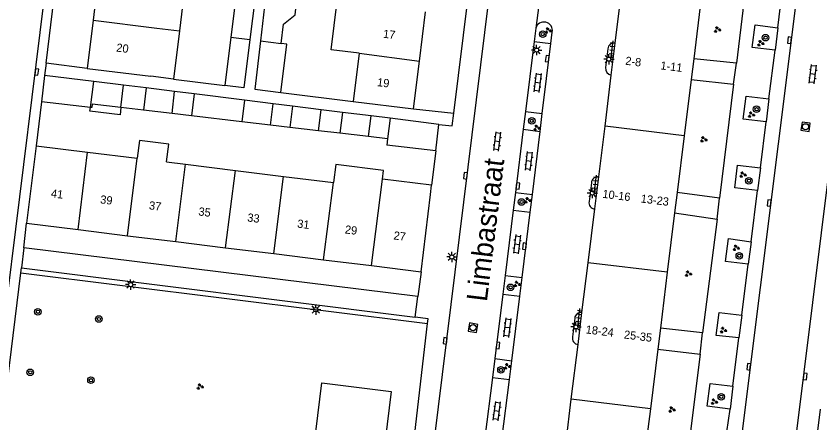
# Model space of a CAD drawing. Extents: x 131000 to 133014, y 396499 to 399001.
# Drawn here: x 132240.5 to 132338.3, y 396731.5 to 396781 of the extents above; entities that cross this region are included whole.
import ezdxf

# ---------------------------------------------------------------- set-up
doc = ezdxf.new("R2010")
doc.units = 0
for name, color, linetype in [('gg-afsc-erfafscheiding', 7, 'Continuous'), ('gg-afsc-muur', 7, 'Continuous'), ('gg-anno-huisnummerreeks BGT', 7, 'Continuous'), ('gg-anno-openbare ruimte label', 7, 'Continuous'), ('gg-bbg-bijgebouw', 7, 'Continuous'), ('gg-bbg-gedigitaliseerde bebouwing', 7, 'Continuous'), ('gg-bbg-gedigitaliseerde bijgebouw', 7, 'Continuous'), ('gg-bbg-hoofdgebouw', 7, 'Continuous'), ('gg-bbg-luifel en loopbrug', 7, 'Continuous'), ('gg-bbg-tussenscheiding', 7, 'Continuous'), ('gg-knt-verharding', 7, 'Continuous'), ('gg-knt-verharding nz', 7, 'Continuous'), ('gt-grn-groengrens', 7, 'Continuous'), ('gt-grn-weggrens', 7, 'Continuous'), ('gt-symb-boom', 7, 'Continuous'), ('gt-symb-groenvak', 7, 'Continuous'), ('gt-symb-klinker verharding', 7, 'Continuous'), ('gt-symb-kolk', 7, 'Continuous'), ('gt-symb-lichtmast', 7, 'Continuous'), ('gt-symb-rioolschacht', 7, 'Continuous'), ('gt-symb-tegel verharding', 7, 'Continuous')]:
    doc.layers.add(name, color=color, linetype=linetype)

# ---------------------------------------------------------------- blocks, each defined once
blk = doc.blocks.new('gt0-KOLK')
at = {"layer": 'gt-symb-kolk'}
blk.add_lwpolyline([(0, 0), (0.375, 0), (0.375, 0.4), (-0.375, 0.4), (-0.375, 0), (0, 0)], dxfattribs=at)
blk = doc.blocks.new('gt0-RS')
at = {"layer": 'gt-symb-rioolschacht'}
blk.add_lwpolyline([(-0.5, -0.5), (0.5, -0.5), (0.5, 0.5), (-0.5, 0.5)], close=True, dxfattribs=at)
blk.add_circle((0, 0), 0.375, dxfattribs=at)
blk = doc.blocks.new('gt0-KL1')
at = {"layer": 'gt-symb-klinker verharding'}
for p, q in [((-1.15, 0.3), (1.15, 0.3)), ((-1, -0.3), (-1, 0.3)), ((-0.5, 0.3), (-0.5, 0.45)), ((0, -0.3), (0, 0.3)), ((0.5, 0.3), (0.5, 0.45)), ((1, -0.3), (1, 0.3)), ((-1.15, -0.3), (1.15, -0.3)), ((-0.5, -0.45), (-0.5, -0.3)), ((0.5, -0.45), (0.5, -0.3))]:
    blk.add_line(p, q, dxfattribs=at)
blk = doc.blocks.new('gt0-GRVAK')
at = {"layer": 'gt-symb-groenvak'}
for p, q in [((-0.11, 0.189), (-0.228, 0.24)), ((-0.182, 0.153), (0.088, 0.153)), ((-0.091, 0.211), (-0.156, 0.322)), ((-0.047, 0.214), (-0.047, 0.393)), ((-0.004, 0.211), (0.061, 0.322)), ((0.015, 0.189), (0.133, 0.24)), ((0.262, -0.052), (0.197, 0.059)), ((0.305, -0.049), (0.305, 0.13)), ((0.349, -0.052), (0.414, 0.059)), ((-0.245, -0.228), (-0.363, -0.177)), ((-0.318, -0.264), (-0.047, -0.264)), ((-0.226, -0.206), (-0.291, -0.095)), ((-0.183, -0.203), (-0.183, -0.024)), ((-0.139, -0.206), (-0.074, -0.095)), ((-0.12, -0.228), (-0.002, -0.177)), ((0.243, -0.074), (0.125, -0.023)), ((0.17, -0.11), (0.441, -0.11)), ((0.368, -0.074), (0.486, -0.023))]:
    blk.add_line(p, q, dxfattribs=at)
blk = doc.blocks.new('gt0-BOOM')
at = {"layer": 'gt-symb-boom'}
for radius in [0.4, 0.2]:
    blk.add_circle((0, 0), radius, dxfattribs=at)
blk = doc.blocks.new('gt0-LMAST')
at = {"layer": 'gt-symb-lichtmast'}
for p, q in [((-0.182, 0.173), (-0.447, 0.438)), ((-0.005, 0.246), (-0.005, 0.621)), ((0.172, 0.173), (0.437, 0.438)), ((-0.255, -0.004), (-0.63, -0.004)), ((-0.182, -0.181), (-0.447, -0.446)), ((-0.005, -0.254), (-0.005, -0.629)), ((0.437, -0.446), (0.172, -0.181)), ((0.245, -0.004), (0.62, -0.004))]:
    blk.add_line(p, q, dxfattribs=at)
blk.add_circle((-0.005, -0.004), 0.25, dxfattribs=at)
blk = doc.blocks.new('gt0-TEG1')
at = {"layer": 'gt-symb-tegel verharding'}
for p, q in [((-1.125, 0), (1.125, 0)), ((-0.9, -0.25), (-0.9, 0.25)), ((-0.45, -0.25), (-0.45, 0.25)), ((0, -0.25), (0, 0.25)), ((0.45, -0.25), (0.45, 0.25)), ((0.9, -0.25), (0.9, 0.25))]:
    blk.add_line(p, q, dxfattribs=at)

msp = doc.modelspace()

# ---------------------------------------------------------------- linework, layer by layer
at = {"layer": 'gg-afsc-erfafscheiding'}
for p, q in [((132259.65, 396773.301), (132265.906, 396772.521)), ((132272.714, 396771.681), (132281.515, 396770.6))]:
    msp.add_line(p, q, dxfattribs=at)
at = {"layer": 'gg-afsc-muur'}
for p, q in [((132243.62, 396770.53), (132242.97, 396765.18)), ((132291.54, 396764.58), (132291.037, 396760.402)), ((132338.287, 396733.136), (132337.88, 396729.86))]:
    msp.add_line(p, q, dxfattribs=at)
at = {"layer": 'gg-bbg-bijgebouw'}
for p, q in [((132243.98, 396773.76), (132243.62, 396770.53)), ((132291.54, 396764.58), (132291.92, 396767.8))]:
    msp.add_line(p, q, dxfattribs=at)
at = {"layer": 'gg-bbg-gedigitaliseerde bebouwing'}
for p, q in [((132261.111, 396785.052), (132260.382, 396779.186)), ((132260.382, 396779.186), (132259.65, 396773.301)), ((132282.234, 396776.444), (132281.515, 396770.6)), ((132249.15, 396774.61), (132256.899, 396773.644)), ((132259.65, 396773.301), (132256.899, 396773.644)), ((132281.515, 396770.6), (132288.84, 396769.7)), ((132242.97, 396765.18), (132249.193, 396764.413)), ((132249.193, 396764.413), (132255.245, 396763.666)), ((132258.818, 396763.226), (132261.099, 396762.945)), ((132261.099, 396762.945), (132267.2, 396762.192)), ((132267.2, 396762.192), (132273.046, 396761.471)), ((132273.046, 396761.471), (132279.122, 396760.722))]:
    msp.add_line(p, q, dxfattribs=at)
for points in [[(132282.234, 396776.444), (132278.84, 396776.876), (132279.567, 396782.779), (132282.961, 396782.361)], [(132258.818, 396763.226), (132259.094, 396765.407), (132255.521, 396765.847), (132255.245, 396763.666)], [(132285.053, 396761.127), (132285.184, 396762.191), (132279.391, 396762.905), (132279.122, 396760.722)]]:
    msp.add_lwpolyline(points, dxfattribs=at)
at = {"layer": 'gg-bbg-gedigitaliseerde bijgebouw'}
for p, q in [((132267.363, 396784.241), (132266.639, 396778.418)), ((132269.652, 396783.943), (132268.929, 396778.136)), ((132270.92, 396783.783), (132270.229, 396777.975)), ((132266.639, 396778.418), (132265.906, 396772.521)), ((132249.982, 396773.014), (132243.98, 396773.76)), ((132253.582, 396772.566), (132249.982, 396773.014)), ((132253.263, 396769.859), (132253.582, 396772.566)), ((132256.328, 396772.225), (132255.988, 396769.537)), ((132259.789, 396771.795), (132256.328, 396772.225)), ((132259.474, 396769.125), (132259.789, 396771.795)), ((132262.15, 396771.501), (132261.824, 396768.848)), ((132268.302, 396770.736), (132262.15, 396771.501)), ((132271.757, 396770.307), (132268.302, 396770.736)), ((132249.553, 396769.864), (132243.62, 396770.53)), ((132271.451, 396767.712), (132271.757, 396770.307)), ((132274.143, 396770.01), (132273.812, 396767.433)), ((132277.6, 396769.58), (132274.143, 396770.01)), ((132259.474, 396769.125), (132255.988, 396769.537)), ((132267.965, 396768.123), (132261.824, 396768.848)), ((132277.298, 396767.021), (132277.6, 396769.58)), ((132280.221, 396769.254), (132279.894, 396766.715)), ((132283.677, 396768.825), (132280.221, 396769.254)), ((132283.38, 396766.304), (132283.677, 396768.825)), ((132271.451, 396767.712), (132267.965, 396768.123)), ((132285.999, 396768.536), (132285.681, 396766.032)), ((132291.92, 396767.8), (132285.999, 396768.536)), ((132277.298, 396767.021), (132273.812, 396767.433)), ((132283.38, 396766.304), (132279.894, 396766.715)), ((132285.681, 396766.032), (132285.584, 396765.268)), ((132291.54, 396764.58), (132285.584, 396765.268))]:
    msp.add_line(p, q, dxfattribs=at)
for points in [[(132272.73, 396777.651), (132273.012, 396780.012), (132274.433, 396781.136), (132274.696, 396783.345), (132273.581, 396783.478)], [(132268.929, 396778.136), (132268.194, 396772.236), (132265.906, 396772.521)], [(132270.229, 396777.975), (132269.526, 396772.073), (132272.714, 396771.681)], [(132272.714, 396771.681), (132273.437, 396777.567), (132272.73, 396777.651)], [(132253.263, 396769.859), (132249.777, 396770.27), (132249.727, 396769.845), (132249.553, 396769.864)]]:
    msp.add_lwpolyline(points, dxfattribs=at)
at = {"layer": 'gg-bbg-hoofdgebouw'}
for p, q in [((132250.613, 396786.414), (132249.877, 396780.476)), ((132313.379, 396777.689), (132314.21, 396784.43)), ((132323.84, 396783.22), (132322.921, 396775.785)), ((132289.559, 396775.509), (132290.3, 396781.494)), ((132249.877, 396780.476), (132249.15, 396774.61)), ((132312.899, 396773.798), (132313.379, 396777.689)), ((132322.921, 396775.785), (132322.608, 396773.254)), ((132288.84, 396769.7), (132289.559, 396775.509)), ((132312.133, 396767.589), (132312.899, 396773.798)), ((132322.608, 396773.254), (132321.763, 396766.422)), ((132311.37, 396761.404), (132312.133, 396767.589)), ((132321.763, 396766.422), (132320.909, 396759.515)), ((132242.97, 396765.18), (132241.79, 396755.76)), ((132291.037, 396760.402), (132285.053, 396761.127)), ((132310.888, 396757.5), (132311.37, 396761.404)), ((132290.9, 396759.27), (132291.037, 396760.402)), ((132289.76, 396749.86), (132290.9, 396759.27)), ((132320.909, 396759.515), (132320.6, 396757.015)), ((132310.082, 396750.965), (132310.888, 396757.5)), ((132320.6, 396757.015), (132319.708, 396749.799)), ((132241.79, 396755.76), (132248.06, 396754.989)), ((132248.06, 396754.989), (132254.054, 396754.252)), ((132254.054, 396754.252), (132259.941, 396753.528)), ((132259.941, 396753.528), (132265.987, 396752.784)), ((132265.987, 396752.784), (132271.838, 396752.064)), ((132271.838, 396752.064), (132277.91, 396751.317)), ((132277.91, 396751.317), (132283.72, 396750.603)), ((132283.72, 396750.603), (132289.76, 396749.86)), ((132309.334, 396744.901), (132310.082, 396750.965)), ((132319.708, 396749.799), (132318.866, 396742.984)), ((132308.853, 396740.998), (132309.334, 396744.901)), ((132318.866, 396742.984), (132318.552, 396740.446)), ((132308.032, 396734.342), (132308.853, 396740.998)), ((132318.552, 396740.446), (132317.653, 396733.175)), ((132307.324, 396728.607), (132308.032, 396734.342)), ((132317.653, 396733.175), (132316.854, 396726.712))]:
    msp.add_line(p, q, dxfattribs=at)
at = {"layer": 'gg-bbg-luifel en loopbrug'}
for p, q in [((132256.328, 396772.225), (132253.582, 396772.566)), ((132262.15, 396771.501), (132259.789, 396771.795)), ((132255.988, 396769.537), (132253.263, 396769.859)), ((132274.143, 396770.01), (132271.757, 396770.307)), ((132261.824, 396768.848), (132259.474, 396769.125)), ((132280.221, 396769.254), (132277.6, 396769.58)), ((132285.999, 396768.536), (132283.677, 396768.825)), ((132273.812, 396767.433), (132271.451, 396767.712)), ((132279.894, 396766.715), (132277.298, 396767.021)), ((132285.681, 396766.032), (132283.38, 396766.304))]:
    msp.add_line(p, q, dxfattribs=at)
msp.add_lwpolyline([(132253.263, 396769.859), (132253.156, 396768.953), (132249.496, 396769.384), (132249.553, 396769.864)], dxfattribs=at)
at = {"layer": 'gg-bbg-tussenscheiding'}
for p, q in [((132249.877, 396780.476), (132257.63, 396779.524)), ((132257.63, 396779.524), (132260.382, 396779.186)), ((132266.639, 396778.418), (132268.929, 396778.136)), ((132270.229, 396777.975), (132272.73, 396777.651)), ((132282.234, 396776.444), (132289.559, 396775.509)), ((132249.553, 396769.864), (132249.982, 396773.014)), ((132268.302, 396770.736), (132267.965, 396768.123)), ((132321.763, 396766.422), (132312.133, 396767.589)), ((132248.06, 396754.989), (132249.193, 396764.413)), ((132254.054, 396754.252), (132255.245, 396763.666)), ((132259.941, 396753.528), (132261.099, 396762.945)), ((132265.987, 396752.784), (132267.2, 396762.192)), ((132271.838, 396752.064), (132273.046, 396761.471)), ((132283.72, 396750.603), (132285.053, 396761.127)), ((132277.91, 396751.317), (132279.122, 396760.722)), ((132319.708, 396749.799), (132310.082, 396750.965)), ((132317.653, 396733.175), (132308.032, 396734.342))]:
    msp.add_line(p, q, dxfattribs=at)
at = {"layer": 'gg-knt-verharding'}
for p, q in [((132293.73, 396769.15), (132301.11, 396828.84)), ((132244.163, 396775.234), (132250.357, 396825.105)), ((132290.264, 396720.307), (132302.549, 396819.841)), ((132333.492, 396714.578), (132343.881, 396798.421)), ((132333.134, 396779.527), (132333.883, 396785.472)), ((132329.026, 396782.668), (132328.112, 396775.226)), ((132303.71, 396779.5), (132303.508, 396777.875)), ((132333.134, 396779.527), (132332.808, 396776.828)), ((132305.541, 396777.625), (132305.71, 396779.02)), ((132303.508, 396777.875), (132302.452, 396769.361)), ((132303.508, 396777.875), (132305.541, 396777.625)), ((132304.506, 396769.108), (132305.541, 396777.625)), ((132312.484, 396776.995), (132312.205, 396774.722)), ((132332.071, 396770.889), (132332.808, 396776.828)), ((132328.112, 396775.226), (132322.921, 396775.785)), ((132249.15, 396774.61), (132244.163, 396775.234)), ((132322.608, 396773.254), (132327.777, 396772.687)), ((132327.777, 396772.687), (132326.056, 396758.823)), ((132332.071, 396770.889), (132331.722, 396768.118)), ((132288.84, 396769.7), (132293.73, 396769.15)), ((132302.452, 396769.361), (132302.184, 396767.202)), ((132302.452, 396769.361), (132304.506, 396769.108)), ((132304.244, 396766.949), (132304.506, 396769.108)), ((132331.028, 396762.515), (132331.722, 396768.118)), ((132302.184, 396767.202), (132301.229, 396759.507)), ((132302.184, 396767.202), (132304.244, 396766.949)), ((132303.309, 396759.251), (132304.244, 396766.949)), ((132331.028, 396762.515), (132330.676, 396759.742)), ((132310.474, 396760.695), (132310.188, 396758.4)), ((132301.229, 396759.507), (132300.961, 396757.349)), ((132301.229, 396759.507), (132303.309, 396759.251)), ((132303.047, 396757.093), (132303.309, 396759.251)), ((132326.056, 396758.823), (132320.909, 396759.515)), ((132329.901, 396753.516), (132330.676, 396759.742)), ((132300.961, 396757.349), (132299.978, 396749.423)), ((132300.961, 396757.349), (132303.047, 396757.093)), ((132302.061, 396749.164), (132303.047, 396757.093)), ((132320.6, 396757.015), (132325.755, 396756.279)), ((132325.755, 396756.279), (132323.99, 396742.429)), ((132241.46, 396752.77), (132241.79, 396755.76)), ((132329.901, 396753.516), (132329.561, 396750.792)), ((132289.36, 396746.85), (132241.46, 396752.77)), ((132241.087, 396749.735), (132241.16, 396750.33)), ((132241.16, 396750.33), (132289.046, 396744.338)), ((132328.771, 396744.568), (132329.561, 396750.792)), ((132238.482, 396728.612), (132241.087, 396749.735)), ((132289.76, 396749.86), (132289.36, 396746.85)), ((132299.978, 396749.423), (132299.694, 396747.133)), ((132299.978, 396749.423), (132302.061, 396749.164)), ((132301.776, 396746.874), (132302.061, 396749.164)), ((132299.694, 396747.133), (132298.72, 396739.284)), ((132299.694, 396747.133), (132301.776, 396746.874)), ((132300.797, 396739.026), (132301.776, 396746.874)), ((132328.771, 396744.568), (132328.429, 396741.8)), ((132288.112, 396722.561), (132290.56, 396743.544)), ((132308.45, 396744.198), (132308.188, 396741.928)), ((132323.99, 396742.429), (132318.866, 396742.984)), ((132327.698, 396735.916), (132328.429, 396741.8)), ((132318.552, 396740.446), (132323.706, 396739.85)), ((132323.706, 396739.85), (132321.955, 396726.022)), ((132298.72, 396739.284), (132298.437, 396737.004)), ((132298.72, 396739.284), (132300.797, 396739.026)), ((132300.513, 396736.746), (132300.797, 396739.026)), ((132298.437, 396737.004), (132297.531, 396729.704)), ((132298.437, 396737.004), (132300.513, 396736.746)), ((132299.603, 396729.446), (132300.513, 396736.746)), ((132327.698, 396735.916), (132327.346, 396733.146))]:
    msp.add_line(p, q, dxfattribs=at)
for points in [[(132248.897, 396825.286), (132248.943, 396824.277), (132248.86, 396823.27), (132236.906, 396726.838)], [(132332.808, 396776.828), (132330.023, 396777.14), (132330.381, 396779.899), (132333.134, 396779.527)], [(132331.722, 396768.118), (132328.935, 396768.449), (132329.29, 396771.218), (132332.071, 396770.889)], [(132330.676, 396759.742), (132327.908, 396760.07), (132328.246, 396762.845), (132331.028, 396762.515)], [(132329.561, 396750.792), (132326.793, 396751.108), (132327.157, 396753.891), (132329.901, 396753.516)], [(132290.56, 396743.544), (132290.63, 396744.14), (132289.046, 396744.338)], [(132328.429, 396741.8), (132325.663, 396742.118), (132326, 396744.893), (132328.771, 396744.568)], [(132327.346, 396733.146), (132324.566, 396733.503), (132324.919, 396736.241), (132327.698, 396735.916)], [(132328.779, 396730.128), (132326.965, 396730.36), (132327.346, 396733.146)]]:
    msp.add_lwpolyline(points, dxfattribs=at)
for centre, radius, start, end in [((132304.7, 396779.219), 1.029, 348.84795, 164.16058), ((132313.25, 396776.932), 0.768, 80.29699, 175.28437), ((132313.032, 396774.621), 0.833, 173.01977, 260.79935), ((132311.252, 396760.633), 0.78, 81.27599, 175.43277), ((132310.972, 396758.287), 0.792, 171.83145, 263.91851), ((132309.222, 396744.135), 0.774, 81.67418, 175.31269), ((132308.94, 396741.763), 0.77, 167.64288, 263.49074)]:
    msp.add_arc(centre, radius, start, end, dxfattribs=at)
at = {"layer": 'gg-knt-verharding nz'}
msp.add_line((132336.368, 396790.784), (132328.779, 396730.128), dxfattribs=at)
at = {"layer": 'gt-grn-groengrens'}
msp.add_line((132241.087, 396749.735), (132290.56, 396743.544), dxfattribs=at)
msp.add_lwpolyline([(132284.928, 396725.367), (132276.491, 396726.396), (132277.701, 396736.322), (132286.138, 396735.293), (132284.928, 396725.367)], dxfattribs=at)
at = {"layer": 'gt-grn-weggrens'}
for p, q in [((132304.52, 396785.8), (132303.71, 396779.5)), ((132244.163, 396775.234), (132243.98, 396773.76)), ((132327.777, 396772.687), (132328.112, 396775.226)), ((132325.755, 396756.279), (132326.056, 396758.823)), ((132241.46, 396752.77), (132241.16, 396750.33)), ((132289.046, 396744.338), (132289.36, 396746.85)), ((132323.706, 396739.85), (132323.99, 396742.429))]:
    msp.add_line(p, q, dxfattribs=at)
msp.add_lwpolyline([(132291.92, 396767.8), (132293.556, 396767.607), (132293.73, 396769.15)], dxfattribs=at)

# ---------------------------------------------------------------- block references
at = {"layer": 'gt-symb-boom'}
for p in [(132304.557, 396778.778), (132331.658, 396778.349), (132330.565, 396769.639), (132303.228, 396768.228), (132329.638, 396760.935), (132301.978, 396758.349), (132328.465, 396751.809), (132300.65, 396747.966), (132243.165, 396744.988), (132250.574, 396744.111), (132242.225, 396737.62), (132299.479, 396737.92), (132249.616, 396736.664), (132326.276, 396734.644)]:
    msp.add_blockref('gt0-BOOM', p, dxfattribs=at)
at = {"layer": 'gt-symb-groenvak'}
for p in [(132305.2, 396779.209), (132325.787, 396779.329), (132331.047, 396777.667), (132329.916, 396768.967), (132303.822, 396767.364), (132324.102, 396765.96), (132328.884, 396761.674), (132302.72, 396758.548), (132328.065, 396752.759), (132322.251, 396749.616), (132301.435, 396748.356), (132326.509, 396742.748), (132300.241, 396738.347), (132262.873, 396735.868), (132325.394, 396734.031), (132320.244, 396733.083)]:
    msp.add_blockref('gt0-GRVAK', p, dxfattribs=at)
at = {"layer": 'gt-symb-klinker verharding'}
for p, rotation in [((132337.413, 396773.908), 82.9318599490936), ((132303.96, 396772.868), 82.93185994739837), ((132299.042, 396765.728), 82.99574075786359), ((132302.885, 396763.323), 83.05258934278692), ((132301.433, 396753.208), -97.06814005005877), ((132300.265, 396743.054), 82.87498365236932), ((132298.991, 396732.906), 82.87498365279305)]:
    msp.add_blockref('gt0-KL1', p, dxfattribs=dict(at, rotation=rotation))
at = {"layer": 'gt-symb-kolk'}
for p, rotation in [((132334.769, 396778.015), 82.8749836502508), ((132305.313, 396775.763), 83.450908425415), ((132242.818, 396774.191), -96.7767828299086), ((132295.367, 396761.517), 82.8749836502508), ((132301.329, 396760.315), -96.83367234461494), ((132332.295, 396758.195), 82.93185995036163), ((132302.533, 396752.946), 82.70443985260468), ((132292.892, 396741.426), 82.18581914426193), ((132298.919, 396740.912), -97.00425924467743), ((132329.807, 396738.269), 82.81812146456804), ((132336.28, 396737.139), -97.29556014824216)]:
    msp.add_blockref('gt0-KOLK', p, dxfattribs=dict(at, rotation=rotation))
at = {"layer": 'gt-symb-lichtmast'}
for p in [(132303.818, 396776.845), (132312.608, 396775.732), (132310.597, 396759.437), (132293.508, 396751.665), (132254.443, 396748.298), (132276.963, 396745.258), (132308.608, 396743.152)]:
    msp.add_blockref('gt0-LMAST', p, dxfattribs=at)
at = {"layer": 'gt-symb-rioolschacht'}
for p, rotation in [((132336.518, 396767.506), 82.06444962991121), ((132296.082, 396743.051), -99.61302586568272)]:
    msp.add_blockref('gt0-RS', p, dxfattribs=dict(at, rotation=rotation))
at = {"layer": 'gt-symb-tegel verharding'}
for p, rotation in [((132312.949, 396776.84), -97.06814005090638), ((132310.925, 396760.496), -97.06814005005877), ((132308.913, 396744.256), -97.06814005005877)]:
    msp.add_blockref('gt0-TEG1', p, dxfattribs=dict(at, rotation=rotation))

# ---------------------------------------------------------------- texts
at = {"layer": 'gg-anno-huisnummerreeks BGT'}
for s, rotation, p in [('17', 352.9, (132285.097, 396778.354)), ('20', 352.9, (132252.652, 396776.669)), ('2-8', 353, (132314.557, 396775.064)), ('1-11', 353, (132318.834, 396774.5)), ('19', 352.9, (132284.368, 396772.461)), ('41', 353, (132244.705, 396758.928)), ('39', 353, (132250.695, 396758.192)), ('10-16', 353, (132311.776, 396758.868)), ('13-23', 353, (132316.439, 396758.294)), ('37', 353, (132256.632, 396757.462)), ('35', 353, (132262.639, 396756.723)), ('33', 353, (132268.587, 396755.991)), ('31', 353, (132274.655, 396755.244)), ('29', 353, (132280.453, 396754.531)), ('27', 353, (132286.374, 396753.803)), ('18-24', 353, (132309.741, 396742.366)), ('25-35', 352.9, (132314.394, 396741.747))]:
    msp.add_text(s, height=1, rotation=rotation, dxfattribs=at).set_placement(p)
at = {"layer": 'gg-anno-openbare ruimte label'}
msp.add_text('Limbastraat', height=2.5, rotation=83, dxfattribs=at).set_placement((132297.763, 396746.144))

doc.saveas('drawing.dxf')
